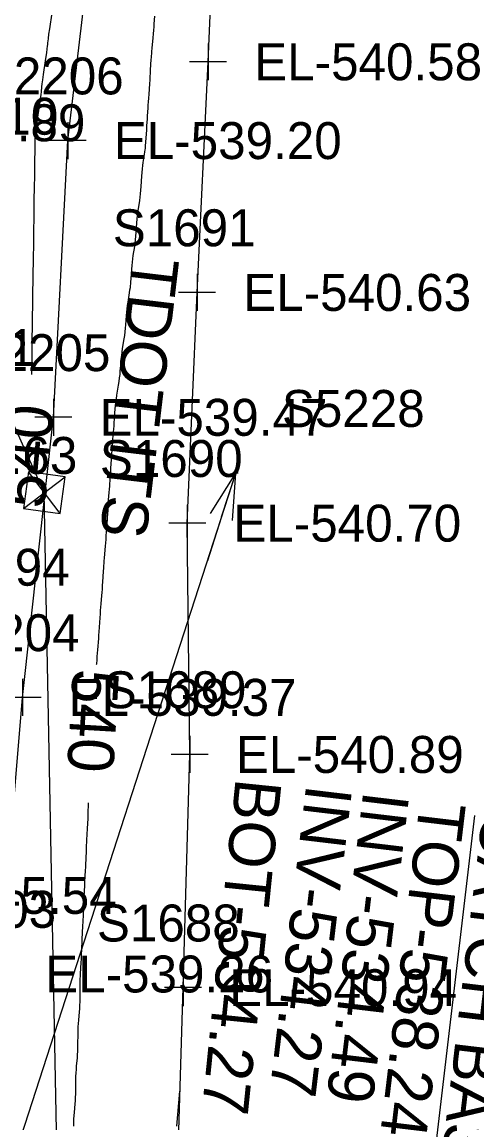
# Model space of a CAD drawing. Extents: x 1724534 to 1727318, y 657156 to 660047.
# Drawn here: x 1725531.4 to 1725580.7, y 659025 to 659144.2 of the extents above; entities that cross this region are included whole.
import ezdxf

# ---------------------------------------------------------------- set-up
doc = ezdxf.new("R2010")
doc.units = 0
for name, color, linetype in [('SURVEY - CONTOURS - Index with Text', 7, 'Continuous'), ('SURVEY - CONTOURS - Intermediate with optional Text', 7, 'Continuous'), ('SURVEY - DRAINAGE - Storm Sewer', 7, 'Continuous'), ('SURVEY - DRAINAGE - Storm Sewer - Points - Locators', 7, 'Continuous'), ('SURVEY - DRAINAGE - Storm Sewer - Points - Numbers', 7, 'Continuous'), ('SURVEY - DRAINAGE - Storm Sewer Text', 7, 'Continuous'), ('SURVEY - DTM - Breaklines', 7, 'Continuous'), ('SURVEY - DTM - Breaklines - Points - Elevations', 7, 'Continuous'), ('SURVEY - DTM - Breaklines - Points - Locators', 7, 'Continuous'), ('SURVEY - DTM - Breaklines - Points - Numbers', 7, 'Continuous'), ('SURVEY - MISCELLANEOUS - Bottom of MH and CB', 7, 'Continuous'), ('SURVEY - ROADSIDE BARRIERS - Points - Elevations', 7, 'Continuous'), ('SURVEY - TRANSPORTATION - Features', 7, 'Continuous'), ('SURVEY - TRANSPORTATION - Features - Points - Elevations', 7, 'Continuous'), ('SURVEY - TRANSPORTATION - Features - Points - Locators', 7, 'Continuous'), ('SURVEY - TRANSPORTATION - Features - Points - Numbers', 7, 'Continuous'), ('SURVEY - UTILITIES - Fiber Optic Cable (Underground) with Text', 7, 'Continuous'), ('SURVEY - UTILITIES - Poles and Miscellaneous - Points - Elevations', 7, 'Continuous'), ('SURVEY - UTILITIES - Poles and Miscellaneous with Text', 7, 'Continuous'), ('SURVEY - VEGETATION - Features - Points - Elevations', 7, 'Continuous')]:
    doc.layers.add(name, color=color, linetype=linetype)

msp = doc.modelspace()

# ---------------------------------------------------------------- linework, layer by layer
at = {"layer": 'SURVEY - CONTOURS - Index with Text'}
for points in [[(1725534.63, 659145.18), (1725534.38, 659143.43), (1725534.29, 659142.85), (1725534.23, 659142.4), (1725534.19, 659142.1), (1725534.18, 659141.95), (1725534.16, 659141.72), (1725534.14, 659141.56), (1725534.1, 659141.26), (1725534.04, 659140.82), (1725533.96, 659140.23), (1725533.7, 659138.48), (1725533.62, 659137.9), (1725533.56, 659137.46), (1725533.52, 659137.16), (1725533.5, 659137), (1725533.49, 659136.76), (1725533.47, 659136.61), (1725533.43, 659136.31), (1725533.37, 659135.86), (1725533.28, 659135.28), (1725532.95, 659132.95), (1725532.89, 659132.51), (1725532.85, 659132.21), (1725532.83, 659132.05), (1725532.81, 659131.81), (1725532.81, 659131.74), (1725532.8, 659131.68), (1725532.8, 659131.65), (1725532.8, 659131.64), (1725532.8, 659131.64), (1725532.8, 659131.63), (1725532.8, 659131.63), (1725532.8, 659131.63), (1725532.8, 659131.63), (1725532.8, 659131.63), (1725532.79, 659131.3), (1725532.79, 659130.88), (1725532.76, 659128.51), (1725532.75, 659127.92), (1725532.75, 659127.47), (1725532.74, 659127.17), (1725532.74, 659127.01), (1725532.73, 659126.79), (1725532.72, 659126.64), (1725532.72, 659126.33), (1725532.71, 659125.88), (1725532.7, 659125.28), (1725532.68, 659123.48), (1725532.67, 659122.43), (1725532.66, 659122.13), (1725532.66, 659121.98), (1725532.65, 659121.78), (1725532.65, 659121.62), (1725532.64, 659121.32), (1725532.63, 659120.87), (1725532.63, 659120.26), (1725532.61, 659118.44), (1725532.6, 659117.84), (1725532.59, 659117.39), (1725532.59, 659117.09), (1725532.58, 659116.94), (1725532.58, 659116.76), (1725532.57, 659116.61), (1725532.56, 659115.85), (1725532.55, 659115.24), (1725532.53, 659113.41), (1725532.52, 659112.35), (1725532.52, 659112.05), (1725532.51, 659111.91), (1725532.5, 659111.74), (1725532.5, 659111.6), (1725532.5, 659111.3), (1725532.49, 659110.84), (1725532.48, 659110.22), (1725532.46, 659108.38), (1725532.46, 659107.76), (1725532.45, 659107.31), (1725532.44, 659106.87), (1725532.44, 659106.72), (1725532.43, 659106.58), (1725532.43, 659106.29), (1725532.43, 659106.02)], [(1725539.49, 659074.61), (1725539.5, 659074.69), (1725539.53, 659075.1), (1725539.55, 659075.48), (1725539.58, 659075.85), (1725539.61, 659076.19), (1725539.71, 659077.41), (1725539.74, 659077.77), (1725539.76, 659078.16), (1725539.87, 659079.67), (1725539.89, 659080.08), (1725539.92, 659080.46), (1725539.95, 659080.83), (1725539.98, 659081.17), (1725540.05, 659082.07), (1725540.08, 659082.41), (1725540.11, 659082.77), (1725540.14, 659083.16), (1725540.16, 659083.56), (1725540.24, 659084.66), (1725540.26, 659085.06), (1725540.32, 659085.81), (1725540.35, 659086.16), (1725540.45, 659087.41), (1725540.48, 659087.78), (1725540.51, 659088.16), (1725540.53, 659088.56), (1725540.61, 659089.64), (1725540.63, 659090), (1725540.65, 659090.25), (1725540.66, 659090.41), (1725540.66, 659090.46), (1725540.66, 659090.47), (1725540.66, 659090.52), (1725540.72, 659091.31), (1725540.79, 659092.43), (1725540.82, 659092.83), (1725540.84, 659093.22), (1725540.87, 659093.58), (1725540.9, 659093.92), (1725540.96, 659094.8), (1725540.99, 659095.14), (1725541.02, 659095.5), (1725541.04, 659095.89), (1725541.07, 659096.3), (1725541.14, 659097.42), (1725541.17, 659097.83), (1725541.2, 659098.22), (1725541.22, 659098.58), (1725541.32, 659099.79), (1725541.34, 659100.08), (1725541.37, 659100.45), (1725541.37, 659100.53), (1725541.38, 659100.64), (1725541.39, 659100.72), (1725541.4, 659100.87), (1725541.41, 659101.09), (1725541.44, 659101.39), (1725541.51, 659102.28), (1725541.54, 659102.62), (1725541.58, 659102.98), (1725541.63, 659103.36), (1725541.69, 659103.76), (1725541.87, 659104.86), (1725541.93, 659105.26), (1725541.98, 659105.65), (1725542.02, 659106.02), (1725542.05, 659106.38), (1725542.13, 659107.32), (1725542.16, 659107.68), (1725542.2, 659108.05), (1725542.25, 659108.42), (1725542.3, 659108.81), (1725542.47, 659109.85), (1725542.53, 659110.24), (1725542.58, 659110.63), (1725542.62, 659111.01), (1725542.65, 659111.38), (1725542.72, 659112.37), (1725542.76, 659112.74), (1725542.79, 659113.11), (1725542.84, 659113.48), (1725542.9, 659113.85), (1725543.05, 659114.85), (1725543.1, 659115.18), (1725543.14, 659115.41), (1725543.16, 659115.55), (1725543.17, 659115.6), (1725543.17, 659115.6), (1725543.17, 659115.65), (1725543.18, 659115.79), (1725543.2, 659116.03), (1725543.22, 659116.37), (1725543.3, 659117.4), (1725543.33, 659117.79), (1725543.37, 659118.16), (1725543.41, 659118.53), (1725543.46, 659118.89), (1725543.61, 659119.85), (1725543.66, 659120.21), (1725543.71, 659120.59), (1725543.74, 659120.97), (1725543.78, 659121.37), (1725543.85, 659122.44), (1725543.88, 659122.84), (1725543.92, 659123.21), (1725543.96, 659123.58), (1725544.01, 659123.93), (1725544.15, 659124.84), (1725544.2, 659125.2), (1725544.24, 659125.57), (1725544.28, 659125.96), (1725544.31, 659126.36), (1725544.39, 659127.47), (1725544.42, 659127.88), (1725544.46, 659128.26), (1725544.5, 659128.62), (1725544.54, 659128.96), (1725544.67, 659129.84), (1725544.72, 659130.13), (1725544.75, 659130.33), (1725544.77, 659130.46), (1725544.77, 659130.5), (1725544.77, 659130.5), (1725544.78, 659130.55), (1725544.79, 659130.71), (1725544.91, 659132.51), (1725544.94, 659132.92), (1725544.99, 659133.67), (1725545.01, 659134), (1725545.06, 659134.85), (1725545.08, 659135.18), (1725545.11, 659135.54), (1725545.13, 659135.93), (1725545.16, 659136.34), (1725545.24, 659137.48), (1725545.27, 659137.9), (1725545.29, 659138.28), (1725545.32, 659138.64), (1725545.34, 659138.98), (1725545.41, 659140.11), (1725545.42, 659140.31), (1725545.43, 659140.47), (1725545.43, 659140.47), (1725545.43, 659140.53), (1725545.45, 659140.69), (1725545.47, 659140.96), (1725545.51, 659141.33), (1725545.61, 659142.47), (1725545.65, 659142.88), (1725545.68, 659143.27), (1725545.71, 659143.63), (1725545.73, 659143.96), (1725545.78, 659144.82)], [(1725537.01, 659024.62), (1725537.02, 659025.02), (1725537.03, 659025.4), (1725537.05, 659025.77), (1725537.08, 659026.12), (1725537.16, 659027.03), (1725537.19, 659027.38), (1725537.21, 659027.74), (1725537.22, 659028.13), (1725537.23, 659028.53), (1725537.24, 659029.61), (1725537.25, 659030.01), (1725537.27, 659030.39), (1725537.29, 659030.76), (1725537.32, 659031.11), (1725537.4, 659032.01), (1725537.42, 659032.36), (1725537.44, 659032.73), (1725537.46, 659033.11), (1725537.46, 659033.51), (1725537.48, 659034.6), (1725537.49, 659035), (1725537.5, 659035.38), (1725537.52, 659035.75), (1725537.55, 659036.1), (1725537.63, 659036.99), (1725537.65, 659037.34), (1725537.67, 659037.71), (1725537.69, 659038.09), (1725537.7, 659038.49), (1725537.71, 659039.95), (1725537.71, 659040.21), (1725537.72, 659040.42), (1725537.72, 659040.42), (1725537.72, 659040.42), (1725537.72, 659040.42), (1725537.72, 659040.42), (1725537.72, 659040.43), (1725537.72, 659040.44), (1725537.72, 659040.49), (1725537.72, 659040.61), (1725537.74, 659040.82), (1725537.75, 659041.11), (1725537.82, 659042.34), (1725537.84, 659042.71), (1725537.85, 659043.09), (1725537.92, 659044.61), (1725537.93, 659045.02), (1725537.95, 659045.4), (1725537.97, 659045.76), (1725537.99, 659046.1), (1725538.04, 659046.98), (1725538.05, 659047.32), (1725538.07, 659047.69), (1725538.09, 659048.07), (1725538.11, 659048.48), (1725538.15, 659049.6), (1725538.17, 659050.01), (1725538.2, 659050.75), (1725538.22, 659051.09), (1725538.29, 659052.3), (1725538.31, 659052.67), (1725538.32, 659053.05), (1725538.34, 659053.46), (1725538.39, 659054.59), (1725538.4, 659055), (1725538.42, 659055.38), (1725538.44, 659055.74), (1725538.46, 659056.08), (1725538.5, 659056.95), (1725538.52, 659057.28), (1725538.56, 659058.03), (1725538.57, 659058.45), (1725538.62, 659059.58), (1725538.62, 659059.63)]]:
    msp.add_lwpolyline(points, dxfattribs=at)
at = {"layer": 'SURVEY - CONTOURS - Intermediate with optional Text'}
msp.add_lwpolyline([(1725548.18, 659024.62), (1725548.51, 659028.4)], dxfattribs=at)
at = {"layer": 'SURVEY - DRAINAGE - Storm Sewer'}
for p, q in [((1725525.46, 659005.41), (1725554.56, 659095.33)), ((1725551.83, 659090.97), (1725554.56, 659095.33)), ((1725553.02, 659090.58), (1725554.56, 659095.33)), ((1725553.02, 659090.58), (1725554.56, 659095.33)), ((1725554.21, 659090.19), (1725554.56, 659095.33)), ((1725553.02, 659090.58), (1725551.49, 659085.84))]:
    msp.add_line(p, q, dxfattribs=at)
at = {"layer": 'SURVEY - DRAINAGE - Storm Sewer - Points - Locators'}
for p, q in [((1725554.81, 659095.33), (1725554.31, 659095.33)), ((1725554.56, 659095.08), (1725554.56, 659095.58)), ((1725554.56, 659095.33), (1725554.56, 659095.33)), ((1725554.56, 659095.33), (1725554.56, 659095.33))]:
    msp.add_line(p, q, dxfattribs=at)
at = {"layer": 'SURVEY - DRAINAGE - Storm Sewer Text'}
msp.add_lwpolyline([(1725524.55, 659003.29), (1725573.88, 659002.47), (1725580.47, 659058.25)], dxfattribs=at)
at = {"layer": 'SURVEY - DTM - Breaklines'}
msp.add_lwpolyline([(1725525.94, 659009.27), (1725526.4, 659011.16), (1725528.92, 659041.1), (1725531.46, 659071.05), (1725534.8, 659101.37), (1725536.35, 659131.33), (1725539.9, 659161.17), (1725544.97, 659191.09), (1725550.75, 659220.69), (1725554.67, 659250.54), (1725558.31, 659280.32), (1725560.35, 659299.04), (1725563.92, 659328.83), (1725567.99, 659357.48)], dxfattribs=at)
at = {"layer": 'SURVEY - DTM - Breaklines - Points - Locators'}
for p, q in [((1725536.35, 659133.33), (1725536.35, 659129.33)), ((1725538.35, 659131.33), (1725534.35, 659131.33)), ((1725534.8, 659103.37), (1725534.8, 659099.37)), ((1725536.8, 659101.37), (1725532.8, 659101.37)), ((1725531.46, 659073.05), (1725531.46, 659069.05)), ((1725533.46, 659071.05), (1725529.46, 659071.05))]:
    msp.add_line(p, q, dxfattribs=at)
at = {"layer": 'SURVEY - TRANSPORTATION - Features'}
msp.add_lwpolyline([(1725548.73, 658939.31), (1725548.54, 658964.32), (1725548.58, 658989.62), (1725548.09, 659014.62), (1725548.85, 659039.62), (1725549.57, 659064.87), (1725549.3, 659089.91), (1725550.37, 659114.89), (1725551.56, 659139.86), (1725552.64, 659165.04), (1725554.69, 659189.96), (1725556.72, 659214.88), (1725558.75, 659239.8), (1725561.49, 659264.68)], dxfattribs=at)
at = {"layer": 'SURVEY - TRANSPORTATION - Features - Points - Locators'}
for p, q in [((1725551.56, 659141.86), (1725551.56, 659137.86)), ((1725553.56, 659139.86), (1725549.56, 659139.86)), ((1725550.37, 659116.89), (1725550.37, 659112.89)), ((1725552.37, 659114.89), (1725548.37, 659114.89)), ((1725549.3, 659091.91), (1725549.3, 659087.91)), ((1725551.3, 659089.91), (1725547.3, 659089.91)), ((1725549.57, 659066.87), (1725549.57, 659062.87)), ((1725551.57, 659064.87), (1725547.57, 659064.87)), ((1725548.85, 659041.62), (1725548.85, 659037.62)), ((1725550.85, 659039.62), (1725546.85, 659039.62))]:
    msp.add_line(p, q, dxfattribs=at)
at = {"layer": 'SURVEY - UTILITIES - Fiber Optic Cable (Underground) with Text'}
for p in [(1725515.23, 659134.25), (1725538.95, 658827.55)]:
    msp.add_line(p, (1725533.82, 659093.21), dxfattribs=at)
at = {"layer": 'SURVEY - UTILITIES - Poles and Miscellaneous with Text'}
for p, q in [((1725531.56, 659091.51), (1725536.08, 659094.92)), ((1725535.52, 659090.95), (1725532.11, 659095.47)), ((1725533.82, 659093.21), (1725533.82, 659093.21))]:
    msp.add_line(p, q, dxfattribs=at)
msp.add_lwpolyline([(1725531.56, 659091.51), (1725535.52, 659090.95), (1725536.08, 659094.92), (1725532.11, 659095.47), (1725531.56, 659091.51)], dxfattribs=at)

# ---------------------------------------------------------------- texts
at = {"layer": 'SURVEY - CONTOURS - Index with Text'}
for rotation, p in [(84.9227, (1725533.86, 659091.4)), (266.6785, (1725536.93, 659074.2))]:
    msp.add_text('540', height=5, rotation=rotation, dxfattribs=at).set_placement(p)
at = {"layer": 'SURVEY - DRAINAGE - Storm Sewer - Points - Numbers'}
msp.add_text('S5228', height=4, dxfattribs=at).set_placement((1725559.56, 659100.33))
at = {"layer": 'SURVEY - DRAINAGE - Storm Sewer Text'}
for s, p in [('INV-534.27', (1725562.21, 659061.73)), ('INV-534.49', (1725568.39, 659061.02)), ('TOP-538.24', (1725574.52, 659059.94)), ('CATCH BASIN', (1725581.33, 659058.75))]:
    msp.add_text(s, height=5, rotation=263.195, dxfattribs=at).set_placement(p)
at = {"layer": 'SURVEY - DTM - Breaklines - Points - Elevations'}
for s, p in [('EL-539.20', (1725541.35, 659129.33)), ('EL-539.47', (1725539.8, 659099.37)), ('EL-539.37', (1725536.46, 659069.05)), ('EL-539.26', (1725533.92, 659039.1))]:
    msp.add_text(s, height=4, dxfattribs=at).set_placement(p)
at = {"layer": 'SURVEY - DTM - Breaklines - Points - Numbers'}
for s, p in [('S2206', (1725526.95, 659136.33)), ('S2205', (1725525.51, 659106.37)), ('S2204', (1725522.17, 659076.05)), ('S2203', (1725519.63, 659046.1))]:
    msp.add_text(s, height=4, dxfattribs=at).set_placement(p)
at = {"layer": 'SURVEY - MISCELLANEOUS - Bottom of MH and CB'}
msp.add_text('BOT-534.27', height=5, rotation=264.1821, dxfattribs=at).set_placement((1725554.56, 659062.39))
at = {"layer": 'SURVEY - ROADSIDE BARRIERS - Points - Elevations'}
for s, p in [('EL-547.89', (1725513.58, 659131.26)), ('EL-548.81', (1725508.18, 659106.92))]:
    msp.add_text(s, height=4, dxfattribs=at).set_placement(p)
at = {"layer": 'SURVEY - TRANSPORTATION - Features - Points - Elevations'}
for s, p in [('EL-540.58', (1725556.56, 659137.86)), ('EL-546.10', (1725510.65, 659131.97)), ('EL-540.63', (1725555.37, 659112.89)), ('EL-540.70', (1725554.3, 659087.91)), ('EL-540.89', (1725554.57, 659062.87)), ('EL-540.94', (1725553.85, 659037.62))]:
    msp.add_text(s, height=4, dxfattribs=at).set_placement(p)
at = {"layer": 'SURVEY - TRANSPORTATION - Features - Points - Numbers'}
for s, p in [('S1691', (1725541.24, 659119.89)), ('S1690', (1725539.84, 659094.91)), ('S1689', (1725540.26, 659069.87)), ('S1688', (1725539.52, 659044.62))]:
    msp.add_text(s, height=4, dxfattribs=at).set_placement(p)
at = {"layer": 'SURVEY - UTILITIES - Poles and Miscellaneous - Points - Elevations'}
msp.add_text('EL-546.63', height=4, dxfattribs=at).set_placement((1725512.71, 659095.24))
at = {"layer": 'SURVEY - UTILITIES - Poles and Miscellaneous with Text'}
msp.add_text('TDOT ITS', height=5, rotation=263.195, dxfattribs=at).set_placement((1725543.46, 659118.9))
at = {"layer": 'SURVEY - VEGETATION - Features - Points - Elevations'}
for s, p in [('EL-546.94', (1725511.88, 659083.14)), ('EL-545.54', (1725516.97, 659047.61))]:
    msp.add_text(s, height=4, dxfattribs=at).set_placement(p)

doc.saveas('drawing.dxf')
